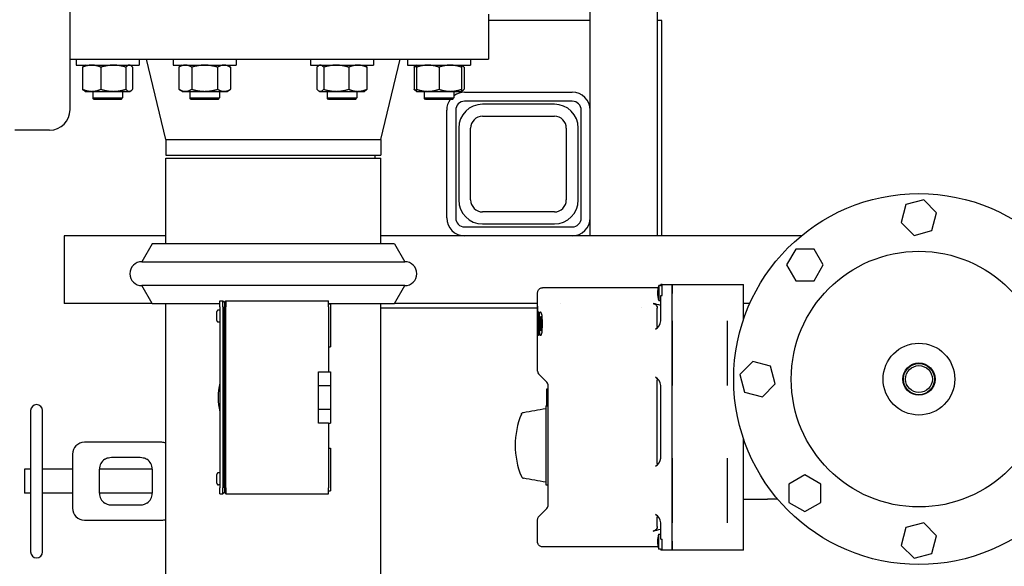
# Model space of a CAD drawing. Header units: inches. Extents: x 5 to 1128, y -85 to 748.
# Tile 303 of 656: x 366 to 386, y 591 to 602. Entities that reach past the tile are written whole.
import ezdxf

# ---------------------------------------------------------------- set-up
doc = ezdxf.new("R2010")
doc.units = ezdxf.units.IN
doc.header["$LTSCALE"] = 32
doc.header["$MEASUREMENT"] = 0
doc.layers.add('Dimension (ANSI)', color=7, linetype='Continuous', lineweight=25)
doc.layers.add('Visible (ANSI)', color=7, linetype='Continuous', lineweight=30)
doc.styles.add('Note Text (ANSI)', font='tahoma.ttf')
doc.dimstyles.new('SB Fraction-16 (ANSI)', dxfattribs={"dimscale": 32, "dimtxt": 0.125, "dimasz": 0.098425, "dimexe": 0.125, "dimexo": 0.0625, "dimgap": 0.031496, "dimtad": 0, "dimtih": 1, "dimtoh": 1, "dimdec": 4, "dimrnd": 1e-08, "dimzin": 0, "dimdsep": 46, "dimlunit": 5, "dimtxsty": 'Note Text (ANSI)', "dimcen": 0.09, "dimdle": 0.393701, "dimclrd": 256, "dimclre": 256, "dimclrt": 256, "dimadec": 0, "dimazin": 3, "dimtfac": 0.96, "dimtofl": 0, "dimtmove": 0, "dimatfit": 3, "dimfxl": 1, "dimfrac": 2, "dimtolj": 1, "dimtzin": 12, "dimlwd": -1, "dimlwe": -1, "dimarcsym": 0})

# ---------------------------------------------------------------- blocks, each defined once
blk = doc.blocks.new('*D19')
at = {"layer": 'Defpoints', "color": 0, "transparency": 16777216}
for p in [(484.781, 699.94), (324.685, 555.94), (484.781, 555.94)]:
    blk.add_point(p, dxfattribs=at)
at = {"layer": 'Dimension (ANSI)', "transparency": 16777216}
for p, q in [((482.781, 699.94), (320.685, 699.94)), ((324.685, 696.79), (324.685, 635.454)), ((324.685, 559.089), (324.685, 629.425)), ((482.781, 555.94), (320.685, 555.94))]:
    blk.add_line(p, q, dxfattribs=at)
for points in [[(324.16, 696.79), (325.21, 696.79), (324.685, 699.94)], [(324.16, 559.089), (325.21, 559.089), (324.685, 555.94)]]:
    blk.add_solid(points, dxfattribs=at)
at = {"layer": 'Dimension (ANSI)', "transparency": 16777216, "insert": (320.552, 634.446), "char_height": 4, "attachment_point": 1, "style": 'Note Text (ANSI)'}
blk.add_mtext('\\A1;144', dxfattribs=at)

msp = doc.modelspace()

# ---------------------------------------------------------------- linework, layer by layer
at = {"layer": 'Visible (ANSI)'}
for p, q in [((377.78063, 597.56478), (377.78063, 618.25228)), ((379.19063, 597.56478), (379.19063, 618.25228)), ((366.90563, 600.20228), (366.90563, 606.77375)), ((375.65563, 602.19228), (375.65563, 601.25228)), ((377.78063, 602.06478), (375.65563, 602.06478)), ((379.28063, 602.06478), (379.19063, 602.06478)), ((379.28063, 597.56478), (379.28063, 602.06478)), ((366.90563, 601.25228), (375.65563, 601.25228)), ((367.03483, 601.25228), (367.03483, 601.13028)), ((367.03483, 601.13028), (368.34733, 601.13028)), ((367.22233, 601.13028), (367.2058, 601.12073)), ((368.15983, 601.13028), (368.17637, 601.12073)), ((368.34733, 601.25228), (368.34733, 601.13028)), ((368.90563, 599.57895), (368.50063, 601.25228)), ((369.06432, 601.25228), (369.06432, 601.13028)), ((369.06432, 601.13028), (370.37682, 601.13028)), ((369.25182, 601.13028), (369.1793, 601.08841)), ((370.18932, 601.13028), (370.26184, 601.08841)), ((370.37682, 601.25228), (370.37682, 601.13028)), ((371.93445, 601.25228), (371.93445, 601.13028)), ((371.93445, 601.13028), (373.24695, 601.13028)), ((372.12195, 601.13028), (372.10541, 601.12073)), ((373.05945, 601.13028), (373.07598, 601.12073)), ((373.24695, 601.25228), (373.24695, 601.13028)), ((373.40563, 599.57895), (373.81063, 601.25228)), ((373.96393, 601.25228), (373.96393, 601.13028)), ((373.96393, 601.13028), (375.27643, 601.13028)), ((374.15143, 601.13028), (374.1349, 601.12073)), ((375.08893, 601.13028), (375.10547, 601.12073)), ((375.27643, 601.25228), (375.27643, 601.13028)), ((367.16826, 601.08841), (367.16826, 600.62515)), ((367.55099, 601.08841), (367.55099, 600.62515)), ((368.07382, 601.08841), (368.07382, 600.62515)), ((368.21391, 601.08841), (368.21391, 600.62515)), ((369.1793, 601.08841), (369.1793, 600.62515)), ((369.44994, 601.08841), (369.44994, 600.62515)), ((369.9912, 601.08841), (369.9912, 600.62515)), ((370.26184, 601.08841), (370.26184, 600.62515)), ((372.06787, 601.08841), (372.06787, 600.62515)), ((372.20796, 601.08841), (372.20796, 600.62515)), ((372.73079, 601.08841), (372.73079, 600.62515)), ((373.11352, 601.08841), (373.11352, 600.62515)), ((374.09736, 601.08841), (374.09736, 600.62515)), ((374.15143, 601.08841), (374.15143, 600.62515)), ((374.62018, 601.08841), (374.62018, 600.62515)), ((375.08893, 601.08841), (375.08893, 600.62515)), ((375.143, 601.08841), (375.143, 600.62515)), ((367.22233, 600.58328), (367.2058, 600.59283)), ((367.22233, 600.58328), (367.35963, 600.58328)), ((367.35963, 600.58328), (367.81241, 600.58328)), ((367.37902, 600.58328), (367.37902, 600.44608)), ((367.81241, 600.58328), (368.14386, 600.58328)), ((368.00402, 600.58328), (368.00402, 600.44608)), ((368.14386, 600.58328), (368.15983, 600.58328)), ((368.15983, 600.58328), (368.17637, 600.59283)), ((369.25182, 600.58328), (369.1793, 600.62515)), ((369.25182, 600.58328), (369.31462, 600.58328)), ((369.31462, 600.58328), (369.72057, 600.58328)), ((369.40813, 600.58328), (369.40813, 600.44608)), ((369.72057, 600.58328), (370.12652, 600.58328)), ((370.03313, 600.58328), (370.03313, 600.44608)), ((370.12652, 600.58328), (370.18932, 600.58328)), ((370.18932, 600.58328), (370.26184, 600.62515)), ((372.12195, 600.58328), (372.10541, 600.59283)), ((372.12195, 600.58328), (372.13792, 600.58328)), ((372.13792, 600.58328), (372.46937, 600.58328)), ((372.27785, 600.58328), (372.27785, 600.44608)), ((372.46937, 600.58328), (372.92215, 600.58328)), ((372.90285, 600.58328), (372.90285, 600.44608)), ((372.92215, 600.58328), (373.05945, 600.58328)), ((373.05945, 600.58328), (373.07598, 600.59283)), ((374.15143, 600.58328), (374.1349, 600.59283)), ((374.15143, 600.58328), (374.38581, 600.58328)), ((374.30713, 600.58328), (374.30713, 600.44608)), ((374.38581, 600.58328), (374.85456, 600.58328)), ((374.85456, 600.58328), (375.08893, 600.58328)), ((374.93213, 600.58328), (374.93213, 600.44608)), ((375.08893, 600.58328), (375.10547, 600.59283)), ((375.15563, 600.56478), (377.40563, 600.56478)), ((367.37902, 600.44608), (368.00402, 600.44608)), ((367.41032, 600.41478), (367.37902, 600.44608)), ((367.97272, 600.41478), (367.41032, 600.41478)), ((367.97272, 600.41478), (368.00402, 600.44608)), ((369.40813, 600.44608), (370.03313, 600.44608)), ((369.43943, 600.41478), (369.40813, 600.44608)), ((370.00183, 600.41478), (369.43943, 600.41478)), ((370.00183, 600.41478), (370.03313, 600.44608)), ((372.27785, 600.44608), (372.90285, 600.44608)), ((372.30915, 600.41478), (372.27785, 600.44608)), ((372.87155, 600.41478), (372.30915, 600.41478)), ((372.87155, 600.41478), (372.90285, 600.44608)), ((374.30713, 600.44608), (374.93213, 600.44608)), ((374.33843, 600.41478), (374.30713, 600.44608)), ((374.90083, 600.41478), (374.33843, 600.41478)), ((374.90083, 600.41478), (374.93213, 600.44608)), ((377.40563, 600.37728), (375.15563, 600.37728)), ((377.03063, 600.31478), (375.53063, 600.31478)), ((374.78063, 597.93978), (374.78063, 600.18978)), ((374.96813, 600.18978), (374.96813, 597.93978)), ((375.53063, 600.06478), (377.03063, 600.06478)), ((377.59313, 597.93978), (377.59313, 600.18978)), ((366.47663, 599.77328), (365.74963, 599.77328)), ((375.03063, 599.81478), (375.03063, 598.31478)), ((375.28063, 598.31478), (375.28063, 599.81478)), ((377.28063, 599.81478), (377.28063, 598.31478)), ((377.53063, 598.31478), (377.53063, 599.81478)), ((368.90563, 599.57895), (373.40563, 599.57895)), ((368.90563, 599.57895), (368.90563, 599.25228)), ((373.40563, 599.57895), (373.40563, 599.25228)), ((368.90563, 599.25228), (373.40563, 599.25228)), ((373.28063, 599.25228), (373.28063, 599.18978)), ((368.90563, 599.18978), (373.40563, 599.18978)), ((368.90563, 597.39478), (368.90563, 599.18978)), ((373.40563, 597.39478), (373.40563, 599.18978)), ((384.38223, 598.21676), (384.28301, 597.84646)), ((384.75253, 598.31598), (384.38223, 598.21676)), ((385.02361, 598.0449), (384.75253, 598.31598)), ((377.03063, 598.06478), (375.53063, 598.06478)), ((384.92439, 597.6746), (385.02361, 598.0449)), ((375.53063, 597.81478), (377.03063, 597.81478)), ((384.28301, 597.84646), (384.55409, 597.57538)), ((375.15563, 597.75228), (377.40563, 597.75228)), ((384.55409, 597.57538), (384.92439, 597.6746)), ((368.90563, 597.56478), (366.78063, 597.56478)), ((366.78063, 597.56478), (366.78063, 596.15478)), ((368.61925, 597.39478), (368.40563, 597.02478)), ((373.69201, 597.39478), (368.61925, 597.39478)), ((382.19324, 597.56478), (373.40563, 597.56478)), ((373.69201, 597.39478), (373.90563, 597.02478)), ((379.19063, 597.56478), (377.78063, 597.56478)), ((382.07663, 597.28978), (381.88495, 596.95778)), ((382.45999, 597.28978), (382.07663, 597.28978)), ((382.65167, 596.95778), (382.45999, 597.28978)), ((368.40563, 597.02478), (373.90563, 597.02478)), ((381.88495, 596.95778), (382.07663, 596.62578)), ((382.45999, 596.62578), (382.65167, 596.95778)), ((382.07663, 596.62578), (382.45999, 596.62578)), ((373.90563, 596.52478), (368.40563, 596.52478)), ((368.61925, 596.15478), (368.40563, 596.52478)), ((373.69201, 596.15478), (373.90563, 596.52478)), ((376.68062, 595.9634), (376.68062, 596.37982)), ((379.20049, 596.47983), (376.78062, 596.47983)), ((379.21361, 596.52699), (379.21361, 596.21267)), ((379.24732, 596.52699), (379.21361, 596.52699)), ((379.24732, 596.52699), (379.24732, 596.52983)), ((379.24732, 596.52983), (379.28361, 596.52983)), ((379.28361, 596.54983), (379.25361, 596.54983)), ((379.25361, 596.52983), (379.25361, 596.54983)), ((379.28361, 596.54983), (379.49361, 596.54983)), ((379.28361, 596.36233), (379.28361, 596.54983)), ((379.28361, 596.31733), (379.28361, 596.36233)), ((379.49361, 596.36233), (379.49361, 596.54983)), ((379.49361, 596.54983), (380.98361, 596.54983)), ((379.49361, 596.54983), (379.49361, 596.36233)), ((379.49361, 595.78844), (379.49361, 596.36233)), ((379.49361, 595.78844), (379.49361, 596.36233)), ((380.98361, 596.36233), (380.98361, 596.54983)), ((380.98361, 595.81266), (380.98361, 596.36233)), ((368.61925, 596.15478), (366.78063, 596.15478)), ((368.61925, 596.15478), (370.04038, 596.15478)), ((368.90563, 590.18978), (368.90563, 596.15478)), ((370.04038, 596.20478), (370.10213, 596.20478)), ((370.04038, 596.07978), (370.04038, 596.20478)), ((370.10213, 596.20478), (370.13338, 596.17353)), ((370.10213, 596.07978), (370.10213, 596.20478)), ((370.13338, 596.17353), (370.16463, 596.20478)), ((370.13338, 596.17353), (370.13338, 596.07978)), ((370.16463, 596.20478), (370.16463, 596.07978)), ((370.16463, 596.20478), (372.31038, 596.20478)), ((372.31038, 596.07978), (372.31038, 596.20478)), ((372.31038, 596.15478), (373.69201, 596.15478)), ((373.40563, 590.18978), (373.40563, 596.15478)), ((376.68062, 596.15478), (373.69201, 596.15478)), ((377.16911, 596.15478), (377.16911, 596.15478)), ((379.21361, 596.21267), (379.24732, 596.21267)), ((379.24732, 596.20983), (379.24732, 596.21267)), ((379.24732, 596.20983), (379.25361, 596.20983)), ((379.25361, 596.31733), (379.28361, 596.31733)), ((379.25361, 596.10983), (379.25361, 596.31733)), ((381.11759, 596.15478), (380.98361, 596.15478)), ((369.97538, 595.79656), (369.97538, 595.98299)), ((370.04038, 596.01438), (370.00663, 596.01438)), ((370.04038, 596.07978), (370.04038, 592.29978)), ((370.10213, 596.07978), (370.10213, 592.29978)), ((370.13338, 592.29978), (370.13338, 596.07978)), ((370.16463, 592.29978), (370.16463, 596.07978)), ((372.31038, 596.14228), (372.35038, 596.14228)), ((372.31038, 596.07978), (372.31038, 594.72557)), ((372.35038, 596.14228), (372.35038, 595.24678)), ((373.40563, 596.06478), (376.68062, 596.06478)), ((376.68062, 595.9634), (376.68062, 596.09789)), ((376.68186, 596.09789), (376.68062, 596.09789)), ((376.68062, 595.9634), (376.68062, 595.9634)), ((376.68186, 595.9634), (376.68062, 595.9634)), ((376.68078, 595.86055), (376.68078, 595.9634)), ((376.68186, 596.09789), (376.68186, 595.9634)), ((376.68512, 595.9634), (376.68186, 595.9634)), ((376.68512, 595.9634), (376.68512, 595.86055)), ((376.71005, 595.94622), (376.71005, 595.8289)), ((378.85619, 596.06478), (378.85621, 596.06478)), ((379.18361, 595.6749), (379.18361, 596.05244)), ((379.25361, 595.78844), (379.25361, 596.10983)), ((370.04038, 595.76518), (370.00663, 595.76518)), ((376.68062, 595.63928), (376.68062, 595.86055)), ((376.68062, 595.86055), (376.68062, 595.86055)), ((376.68186, 595.86055), (376.68062, 595.86055)), ((376.68062, 594.74125), (376.68062, 595.86055)), ((376.68186, 595.86055), (376.68512, 595.86055)), ((376.68186, 595.86055), (376.68186, 595.69256)), ((376.69407, 595.82062), (376.68694, 595.82062)), ((376.71005, 595.87637), (376.69844, 595.87637)), ((376.7091, 595.8289), (376.71005, 595.8289)), ((376.76952, 595.87637), (376.74295, 595.87637)), ((376.77175, 595.8446), (376.75084, 595.8446)), ((379.49361, 595.60446), (379.49361, 595.78844)), ((379.49361, 595.78844), (379.49361, 595.60446)), ((380.65361, 594.43922), (380.65361, 595.78844)), ((376.68512, 595.58365), (376.68325, 595.58365)), ((376.68512, 595.59947), (376.68475, 595.59947)), ((376.68512, 595.59947), (376.68512, 595.4944)), ((376.68694, 595.51764), (376.68694, 595.63903)), ((376.68742, 595.63903), (376.68694, 595.63903)), ((376.71158, 595.6797), (376.69206, 595.6797)), ((376.71088, 595.58365), (376.69564, 595.58365)), ((376.71178, 595.62086), (376.70062, 595.62086)), ((376.73276, 595.72977), (376.71781, 595.72977)), ((376.76951, 595.58365), (376.74309, 595.58365)), ((376.7717, 595.61418), (376.75075, 595.61418)), ((376.77462, 595.7289), (376.75406, 595.7289)), ((379.49361, 594.6232), (379.49361, 595.60446)), ((379.49361, 595.60446), (379.49361, 594.6232)), ((376.7061, 595.51764), (376.68694, 595.51764)), ((372.31038, 595.24678), (372.35038, 595.24678)), ((381.18119, 594.94308), (380.91011, 594.672)), ((381.55149, 594.84386), (381.18119, 594.94308)), ((372.10038, 594.72557), (372.31038, 594.72557)), ((372.10038, 594.43978), (372.10038, 594.72557)), ((372.31038, 594.72557), (372.35038, 594.72557)), ((372.35038, 594.72557), (372.35038, 594.43978)), ((381.65071, 594.47356), (381.55149, 594.84386)), ((376.70991, 594.67054), (376.87432, 594.50613)), ((379.18361, 592.8099), (379.18361, 594.55276)), ((379.49361, 594.43922), (379.49361, 594.6232)), ((379.49361, 594.6232), (379.49361, 594.43922)), ((380.91011, 594.672), (381.00933, 594.3017)), ((372.10038, 594.43978), (372.35038, 594.43978)), ((372.10038, 593.93978), (372.10038, 594.43978)), ((372.35038, 594.43978), (372.35038, 593.93978)), ((376.90361, 594.36483), (376.86361, 594.36483)), ((376.86361, 594.36483), (376.86361, 594.01733)), ((376.90361, 591.92324), (376.90361, 594.45642)), ((379.25361, 592.92344), (379.25361, 594.43922)), ((379.49361, 592.92344), (379.49361, 594.43922)), ((379.49361, 592.92344), (379.49361, 594.43922)), ((381.00933, 594.3017), (381.37963, 594.20248)), ((381.37963, 594.20248), (381.65071, 594.47356)), ((366.08063, 593.91478), (366.08063, 590.96478)), ((366.33063, 590.96478), (366.33063, 593.91478)), ((372.35038, 593.93978), (372.10038, 593.93978)), ((372.10038, 593.65399), (372.10038, 593.93978)), ((372.35038, 593.93978), (372.35038, 593.65399)), ((376.85361, 594.01733), (376.85361, 592.36233)), ((376.85361, 594.01733), (376.90361, 594.01733)), ((372.31038, 593.65399), (372.10038, 593.65399)), ((372.31038, 593.65399), (372.35038, 593.65399)), ((372.31038, 593.65399), (372.31038, 592.29978)), ((380.98361, 591.18733), (380.98361, 593.3329)), ((368.82499, 593.25228), (367.20563, 593.25228)), ((372.31038, 593.13278), (372.35038, 593.13278)), ((372.35038, 593.13278), (372.35038, 592.23728)), ((366.95563, 593.00228), (366.95563, 592.43978)), ((367.76863, 592.93978), (368.37313, 592.93978)), ((379.49361, 592.73946), (379.49361, 592.92344)), ((379.49361, 592.92344), (379.49361, 592.73946)), ((380.65361, 591.57422), (380.65361, 592.92344)), ((365.95563, 592.68978), (365.95563, 592.18978)), ((366.08063, 592.68978), (365.95563, 592.68978)), ((366.95563, 592.68978), (366.33063, 592.68978)), ((367.51863, 592.18978), (367.51863, 592.68978)), ((368.62313, 592.68978), (367.51863, 592.68978)), ((368.62313, 592.68978), (368.62313, 592.18978)), ((379.49361, 591.7582), (379.49361, 592.73946)), ((379.49361, 592.73946), (379.49361, 591.7582)), ((369.97538, 592.39656), (369.97538, 592.58299)), ((370.04038, 592.61438), (370.00663, 592.61438)), ((382.26831, 592.57114), (381.93631, 592.37946)), ((382.60031, 592.37946), (382.26831, 592.57114)), ((366.95563, 592.43978), (366.95563, 591.87728)), ((370.04038, 592.36518), (370.00663, 592.36518)), ((370.04038, 592.17478), (370.04038, 592.29978)), ((370.10213, 592.17478), (370.10213, 592.29978)), ((370.13338, 592.29978), (370.13338, 592.20603)), ((370.16463, 592.29978), (370.16463, 592.17478)), ((372.31038, 592.17478), (372.31038, 592.29978)), ((376.85361, 592.36233), (376.90361, 592.36233)), ((381.93631, 592.37946), (381.93631, 591.9961)), ((382.60031, 591.9961), (382.60031, 592.37946)), ((366.08063, 592.18978), (365.95563, 592.18978)), ((366.95563, 592.18978), (366.33063, 592.18978)), ((368.62313, 592.18978), (367.51863, 592.18978)), ((370.04038, 592.17478), (370.10213, 592.17478)), ((370.13338, 592.20603), (370.10213, 592.17478)), ((370.13338, 592.20603), (370.16463, 592.17478)), ((370.16463, 592.17478), (372.31038, 592.17478)), ((372.31038, 592.23728), (372.35038, 592.23728)), ((380.98361, 592.06778), (381.48361, 592.06778)), ((381.69882, 592.06778), (381.48361, 592.06778)), ((368.37313, 591.93978), (367.76863, 591.93978)), ((376.87432, 591.87353), (376.70991, 591.70912)), ((381.93631, 591.9961), (382.26831, 591.80442)), ((382.26831, 591.80442), (382.60031, 591.9961)), ((367.20563, 591.62728), (368.82499, 591.62728)), ((376.68062, 591.16984), (376.68062, 591.63841)), ((379.18361, 591.49722), (379.18361, 591.68776)), ((379.49361, 591.57422), (379.49361, 591.7582)), ((379.49361, 591.7582), (379.49361, 591.57422)), ((379.25361, 591.43983), (379.25361, 591.57422)), ((379.25361, 591.23233), (379.25361, 591.43983)), ((379.49361, 591.18733), (379.49361, 591.57422)), ((379.49361, 591.18733), (379.49361, 591.57422)), ((384.38223, 591.47096), (384.28301, 591.10066)), ((384.75253, 591.57018), (384.38223, 591.47096)), ((385.02361, 591.2991), (384.75253, 591.57018)), ((379.21361, 591.02267), (379.21361, 591.33699)), ((379.21361, 591.33699), (379.24732, 591.33699)), ((379.24732, 591.33983), (379.24732, 591.33699)), ((379.24732, 591.33983), (379.25361, 591.33983)), ((379.25361, 591.23233), (379.28361, 591.23233)), ((379.28361, 591.18733), (379.28361, 591.23233)), ((384.92439, 590.9288), (385.02361, 591.2991)), ((379.20049, 591.06983), (376.78063, 591.06983)), ((379.24732, 591.02267), (379.21361, 591.02267)), ((379.24732, 591.02267), (379.24732, 591.01983)), ((379.24732, 591.01983), (379.28361, 591.01983)), ((379.25361, 591.01983), (379.25361, 590.99983)), ((379.28361, 590.99983), (379.28361, 591.18733)), ((379.49361, 590.99983), (379.49361, 591.18733)), ((379.49361, 591.18733), (379.49361, 590.99983)), ((380.98361, 590.99983), (380.98361, 591.18733)), ((384.28301, 591.10066), (384.55409, 590.82958)), ((379.28361, 590.99983), (379.25361, 590.99983)), ((379.49361, 590.99983), (379.28361, 590.99983)), ((380.98361, 590.99983), (379.49361, 590.99983)), ((384.55409, 590.82958), (384.92439, 590.9288))]:
    msp.add_line(p, q, dxfattribs=at)
for radius in [3.8735, 2.67, 0.75, 0.33751, 0.32532, 0.281]:
    msp.add_circle((384.65331, 594.57278), radius, dxfattribs=at)
for centre, radius, start, end in [((375.15563, 600.18978), 0.375, 90, 126.583953), ((377.40563, 600.18978), 0.375, 0, 90), ((375.15563, 600.18978), 0.375, 143.130102, 180), ((375.15563, 600.18978), 0.1875, 90, 180), ((375.53063, 599.81478), 0.5, 90, 180), ((377.03063, 599.81478), 0.5, 0, 90), ((377.40563, 600.18978), 0.1875, 0, 90), ((366.47663, 600.20228), 0.429, 270, 0), ((375.53063, 599.81478), 0.25, 90, 180), ((377.03063, 599.81478), 0.25, 0, 90), ((375.53063, 598.31478), 0.5, 180, 270), ((375.53063, 598.31478), 0.25, 180, 270), ((377.03063, 598.31478), 0.25, 270, 0), ((377.03063, 598.31478), 0.5, 270, 0), ((375.15563, 597.93978), 0.375, 180, 270), ((375.15563, 597.93978), 0.1875, 180, 270), ((377.40563, 597.93978), 0.375, 270, 0), ((377.40563, 597.93978), 0.1875, 270, 0), ((368.40563, 596.77478), 0.25, 90, 270), ((373.90563, 596.77478), 0.25, 270, 90), ((379.68732, 596.36983), 0.4991, 161.645707, 198.354293), ((376.57611, 586.60698), 9.87285, 74.26441, 75.207002), ((379.06611, 595.78844), 0.1875, 294.050585, 0), ((376.78062, 594.74125), 0.1, 180, 225), ((376.80361, 594.43542), 0.1, 0, 45), ((379.06611, 594.43922), 0.1875, 0, 65.949415), ((371.15563, 594.18978), 1.155, 164.924606, 195.075394), ((366.20563, 593.91478), 0.125, 0, 180), ((377.91968, 593.18983), 1.70814, 157.584261, 202.415739), ((367.20563, 593.00228), 0.25, 90, 180), ((368.82499, 593.00228), 0.25, 71.18083, 90), ((367.76863, 592.68978), 0.25, 123.55731, 180), ((368.37313, 592.68978), 0.25, 0, 56.44269), ((379.06611, 592.92344), 0.1875, 294.050585, 0), ((367.76863, 592.18978), 0.25, 180, 236.44269), ((368.37313, 592.18978), 0.25, 303.55731, 0), ((367.20563, 591.87728), 0.25, 180, 270), ((376.80361, 591.94424), 0.1, 315, 0), ((368.82499, 591.87728), 0.25, 270, 288.81917), ((379.06611, 591.57422), 0.1875, 0, 65.949415), ((376.57611, 600.94268), 9.87285, 284.792998, 285.73559), ((379.68732, 591.17983), 0.4991, 161.645707, 198.354293), ((366.20563, 590.96478), 0.125, 180, 0)]:
    msp.add_arc(centre, radius, start, end, dxfattribs=at)
msp.add_ellipse((376.39607, 592.56193), major_axis=(0.00409, 0.06063), ratio=0.98893802, start_param=2.03376773, end_param=3.03376851, dxfattribs=at)
for points, weights in [([(367.35963, 601.13028), (367.27081, 601.13028), (367.16826, 601.08841)], [1, 1.0379548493, 1]), ([(367.16826, 601.08841), (367.18805, 601.11049), (367.2058, 601.12073)], [1, 1.01965956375, 1.01895290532]), ([(367.55099, 601.08841), (367.44844, 601.13028), (367.35963, 601.13028)], [1, 1.0379548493, 1]), ([(367.81241, 601.13028), (367.69108, 601.13028), (367.55099, 601.08841)], [1, 1.0379548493, 1]), ([(368.07382, 601.08841), (367.93373, 601.13028), (367.81241, 601.13028)], [1, 1.0379548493, 1]), ([(368.14386, 601.13028), (368.11135, 601.13028), (368.07382, 601.08841)], [1, 1.0379548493, 1]), ([(368.21391, 601.08841), (368.17637, 601.13028), (368.14386, 601.13028)], [1, 1.0379548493, 1]), ([(369.31462, 601.13028), (369.25182, 601.13028), (369.1793, 601.08841)], [1, 1.0379548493, 1]), ([(369.44994, 601.08841), (369.37742, 601.13028), (369.31462, 601.13028)], [1, 1.0379548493, 1]), ([(369.72057, 601.13028), (369.59497, 601.13028), (369.44994, 601.08841)], [1, 1.0379548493, 1]), ([(369.9912, 601.08841), (369.84617, 601.13028), (369.72057, 601.13028)], [1, 1.0379548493, 1]), ([(370.12652, 601.13028), (370.06372, 601.13028), (369.9912, 601.08841)], [1, 1.0379548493, 1]), ([(370.26184, 601.08841), (370.18932, 601.13028), (370.12652, 601.13028)], [1, 1.0379548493, 1]), ([(372.13792, 601.13028), (372.10541, 601.13028), (372.06787, 601.08841)], [1, 1.0379548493, 1]), ([(372.20796, 601.08841), (372.17043, 601.13028), (372.13792, 601.13028)], [1, 1.0379548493, 1]), ([(372.46937, 601.13028), (372.34805, 601.13028), (372.20796, 601.08841)], [1, 1.0379548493, 1]), ([(372.73079, 601.08841), (372.5907, 601.13028), (372.46937, 601.13028)], [1, 1.0379548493, 1]), ([(372.92215, 601.13028), (372.83334, 601.13028), (372.73079, 601.08841)], [1, 1.0379548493, 1]), ([(373.11352, 601.08841), (373.01097, 601.13028), (372.92215, 601.13028)], [1, 1.0379548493, 1]), ([(373.07598, 601.12073), (373.09373, 601.11049), (373.11352, 601.08841)], [1.01895290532, 1.01965956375, 1]), ([(374.09736, 601.08841), (374.11715, 601.11049), (374.1349, 601.12073)], [1, 1.01965956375, 1.01895290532]), ([(374.15143, 601.10798), (374.12527, 601.09981), (374.09736, 601.08841)], [1.01477953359, 1.01005189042, 1]), ([(374.15143, 601.08841), (374.15143, 601.13028), (374.15143, 601.13028)], [1, 1.0379548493, 1]), ([(374.38581, 601.13028), (374.27703, 601.13028), (374.15143, 601.08841)], [1, 1.0379548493, 1]), ([(374.62018, 601.08841), (374.49458, 601.13028), (374.38581, 601.13028)], [1, 1.0379548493, 1]), ([(374.85456, 601.13028), (374.74578, 601.13028), (374.62018, 601.08841)], [1, 1.0379548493, 1]), ([(375.08893, 601.08841), (374.96333, 601.13028), (374.85456, 601.13028)], [1, 1.0379548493, 1]), ([(375.08893, 601.13028), (375.08893, 601.13028), (375.08893, 601.08841)], [1, 1.0379548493, 1]), ([(375.143, 601.08841), (375.11414, 601.1206), (375.08893, 601.12794)], [1, 1.02892942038, 1.01375847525]), ([(367.16826, 600.62515), (367.27081, 600.58328), (367.35963, 600.58328)], [1, 1.0379548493, 1]), ([(367.2058, 600.59283), (367.18805, 600.60307), (367.16826, 600.62515)], [1.01895290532, 1.01965956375, 1]), ([(367.35963, 600.58328), (367.44844, 600.58328), (367.55099, 600.62515)], [1, 1.0379548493, 1]), ([(367.55099, 600.62515), (367.69108, 600.58328), (367.81241, 600.58328)], [1, 1.0379548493, 1]), ([(367.81241, 600.58328), (367.93373, 600.58328), (368.07382, 600.62515)], [1, 1.0379548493, 1]), ([(368.07382, 600.62515), (368.11135, 600.58328), (368.14386, 600.58328)], [1, 1.0379548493, 1]), ([(368.14386, 600.58328), (368.17637, 600.58328), (368.21391, 600.62515)], [1, 1.0379548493, 1]), ([(369.1793, 600.62515), (369.25182, 600.58328), (369.31462, 600.58328)], [1, 1.0379548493, 1]), ([(369.31462, 600.58328), (369.37742, 600.58328), (369.44994, 600.62515)], [1, 1.0379548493, 1]), ([(369.44994, 600.62515), (369.59497, 600.58328), (369.72057, 600.58328)], [1, 1.0379548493, 1]), ([(369.72057, 600.58328), (369.84617, 600.58328), (369.9912, 600.62515)], [1, 1.0379548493, 1]), ([(369.9912, 600.62515), (370.06372, 600.58328), (370.12652, 600.58328)], [1, 1.0379548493, 1]), ([(370.12652, 600.58328), (370.18932, 600.58328), (370.26184, 600.62515)], [1, 1.0379548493, 1]), ([(372.06787, 600.62515), (372.10541, 600.58328), (372.13792, 600.58328)], [1, 1.0379548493, 1]), ([(372.13792, 600.58328), (372.17043, 600.58328), (372.20796, 600.62515)], [1, 1.0379548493, 1]), ([(372.20796, 600.62515), (372.34805, 600.58328), (372.46937, 600.58328)], [1, 1.0379548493, 1]), ([(372.46937, 600.58328), (372.5907, 600.58328), (372.73079, 600.62515)], [1, 1.0379548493, 1]), ([(372.73079, 600.62515), (372.83334, 600.58328), (372.92215, 600.58328)], [1, 1.0379548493, 1]), ([(372.92215, 600.58328), (373.01097, 600.58328), (373.11352, 600.62515)], [1, 1.0379548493, 1]), ([(373.11352, 600.62515), (373.09373, 600.60307), (373.07598, 600.59283)], [1, 1.01965956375, 1.01895290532]), ([(374.1349, 600.59283), (374.11715, 600.60307), (374.09736, 600.62515)], [1.01895290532, 1.01965956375, 1]), ([(374.09736, 600.62515), (374.12527, 600.61375), (374.15143, 600.60558)], [1, 1.01005189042, 1.01477953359]), ([(374.15143, 600.58328), (374.15143, 600.58328), (374.15143, 600.62515)], [1, 1.0379548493, 1]), ([(374.15143, 600.62515), (374.27703, 600.58328), (374.38581, 600.58328)], [1, 1.0379548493, 1]), ([(374.38581, 600.58328), (374.49458, 600.58328), (374.62018, 600.62515)], [1, 1.0379548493, 1]), ([(374.62018, 600.62515), (374.74578, 600.58328), (374.85456, 600.58328)], [1, 1.0379548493, 1]), ([(374.85456, 600.58328), (374.96333, 600.58328), (375.08893, 600.62515)], [1, 1.0379548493, 1]), ([(375.08893, 600.62515), (375.08893, 600.58328), (375.08893, 600.58328)], [1, 1.0379548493, 1]), ([(375.08893, 600.58562), (375.11414, 600.59296), (375.143, 600.62515)], [1.01375847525, 1.02892942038, 1])]:
    msp.add_rational_spline(points, weights, degree=2, dxfattribs=at)
for points, knots in [([(376.68062, 596.37983), (376.68062, 596.39062), (376.68242, 596.40156), (376.68933, 596.42206), (376.69455, 596.43188), (376.7077, 596.44911), (376.71579, 596.45674), (376.73377, 596.46884), (376.74388, 596.47347), (376.76287, 596.47864), (376.77178, 596.47983), (376.78062, 596.47983)], [0, 0, 0, 0, 0.082257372, 0.082257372, 0.164832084, 0.164832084, 0.247395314, 0.247395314, 0.329958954, 0.329958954, 0.39731578, 0.39731578, 0.39731578, 0.39731578]), ([(379.09692, 596.15259), (379.10829, 596.14954), (379.11959, 596.14495), (379.14031, 596.13268), (379.15009, 596.125), (379.1669, 596.10605), (379.17328, 596.09564), (379.17952, 596.07946), (379.18109, 596.07403), (379.1831, 596.06314), (379.18361, 596.05782), (379.18361, 596.05244)], [0.000001, 0.000001, 0.000001, 0.000001, 0.124686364, 0.124686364, 0.242532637, 0.242532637, 0.357643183, 0.357643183, 0.411443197, 0.411443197, 0.460811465, 0.460811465, 0.460811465, 0.460811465]), ([(370.00663, 596.01438), (370.00278, 596.01438), (369.99825, 596.01348), (369.99113, 596.01052), (369.98728, 596.00794), (369.98182, 596.00247), (369.97925, 595.99861), (369.97629, 595.99145), (369.97538, 595.98688), (369.97538, 595.98299)], [0, 0, 0, 0, 0.029351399, 0.029351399, 0.058751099, 0.058751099, 0.088228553, 0.088228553, 0.117814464, 0.117814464, 0.117814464, 0.117814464]), ([(376.68694, 595.82062), (376.68695, 595.83051), (376.68696, 595.83887), (376.68711, 595.85773), (376.68722, 595.86748), (376.68777, 595.89744), (376.6883, 595.91209), (376.68927, 595.93278), (376.68989, 595.94424), (376.69328, 595.97618), (376.6957, 595.97857), (376.69818, 595.97922)], [-0.911558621, -0.911558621, -0.911558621, -0.911558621, -0.768331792, -0.768331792, -0.67073928, -0.67073928, -0.489829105, -0.489829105, -0.319068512, -0.319068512, 0, 0, 0, 0]), ([(376.69818, 595.97922), (376.69923, 595.979), (376.70085, 595.97872), (376.70428, 595.96988), (376.70544, 595.96621), (376.70773, 595.95771), (376.70889, 595.95256), (376.71005, 595.94622)], [-0.533569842, -0.533569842, -0.533569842, -0.533569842, -0.250379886, -0.250379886, -0.125184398, -0.125184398, 0, 0, 0, 0]), ([(376.71781, 595.72977), (376.71785, 595.75939), (376.71793, 595.79467), (376.72027, 595.86351), (376.72158, 595.88722), (376.72535, 595.93051), (376.72767, 595.94583), (376.73127, 595.96197), (376.73317, 595.96901), (376.73893, 595.97864), (376.74104, 595.97895), (376.74295, 595.97922)], [-1.14591949, -1.14591949, -1.14591949, -1.14591949, -0.76549211, -0.76549211, -0.53474016, -0.53474016, -0.27466255, -0.27466255, -0.13054926, -0.13054926, 0, 0, 0, 0]), ([(376.74295, 595.97922), (376.7477, 595.97856), (376.75264, 595.97347), (376.76165, 595.94174), (376.76446, 595.92246), (376.76942, 595.88278), (376.77117, 595.85623), (376.77447, 595.7923), (376.77457, 595.75273), (376.77463, 595.72977)], [-0.332396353, -0.332396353, -0.332396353, -0.332396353, -0.288794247, -0.288794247, -0.250975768, -0.250975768, -0.175018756, -0.175018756, 0, 0, 0, 0]), ([(369.97538, 595.79656), (369.97538, 595.79268), (369.97629, 595.78811), (369.97925, 595.78095), (369.98182, 595.77708), (369.98728, 595.77162), (369.99113, 595.76904), (369.99825, 595.76608), (370.00278, 595.76518), (370.00663, 595.76518)], [0.353868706, 0.353868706, 0.353868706, 0.353868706, 0.383454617, 0.383454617, 0.412932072, 0.412932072, 0.442331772, 0.442331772, 0.471683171, 0.471683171, 0.471683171, 0.471683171]), ([(376.69206, 595.6797), (376.69139, 595.68366), (376.69064, 595.68838), (376.68933, 595.7045), (376.68861, 595.71509), (376.68777, 595.74043), (376.68746, 595.75214), (376.68696, 595.7904), (376.68695, 595.80665), (376.68694, 595.82062)], [-0.647415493, -0.647415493, -0.647415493, -0.647415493, -0.366793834, -0.366793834, -0.196121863, -0.196121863, -0.106521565, -0.106521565, 0, 0, 0, 0]), ([(376.69844, 595.87637), (376.69709, 595.87586), (376.69604, 595.87342), (376.69481, 595.86493), (376.69449, 595.86168), (376.69411, 595.85508), (376.694, 595.85234), (376.69385, 595.84636), (376.69383, 595.84342), (376.69382, 595.83954)], [-0.17954528, -0.17954528, -0.17954528, -0.17954528, -0.094081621, -0.094081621, -0.054562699, -0.054562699, -0.029715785, -0.029715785, 0, 0, 0, 0]), ([(376.69382, 595.83954), (376.69383, 595.83547), (376.69384, 595.83148), (376.69398, 595.82266), (376.69409, 595.81964), (376.69432, 595.81439), (376.69447, 595.81245), (376.69477, 595.80954), (376.69504, 595.80691), (376.69603, 595.80123), (376.69659, 595.79891), (376.69725, 595.79627)], [-0.470911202, -0.470911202, -0.470911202, -0.470911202, -0.397830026, -0.397830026, -0.316727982, -0.316727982, -0.187658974, -0.187658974, -0.089207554, -0.089207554, 0, 0, 0, 0]), ([(376.69725, 595.79627), (376.6977, 595.79472), (376.69816, 595.79318), (376.69863, 595.7917), (376.69912, 595.79012), (376.69964, 595.78861), (376.70016, 595.78712), (376.7002, 595.787), (376.70024, 595.78688), (376.70029, 595.78676), (376.70079, 595.78532), (376.7013, 595.78387), (376.70182, 595.78218), (376.70239, 595.78032), (376.70297, 595.77816), (376.70356, 595.776)], [-0.260923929, -0.260923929, -0.260923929, -0.260923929, -0.200356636, -0.200356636, -0.200356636, -0.135759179, -0.135759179, -0.135759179, -0.130445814, -0.130445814, -0.130445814, -0.068211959, -0.068211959, -0.068211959, 0, 0, 0, 0]), ([(376.7091, 595.8289), (376.70862, 595.83282), (376.70794, 595.83882), (376.70559, 595.8542), (376.70475, 595.85855), (376.70194, 595.87236), (376.70018, 595.87565), (376.69844, 595.87637)], [-0.30720809, -0.30720809, -0.30720809, -0.30720809, -0.263431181, -0.263431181, -0.222765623, -0.222765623, 0, 0, 0, 0]), ([(376.70356, 595.776), (376.70439, 595.77245), (376.70547, 595.76772), (376.70717, 595.75592), (376.70831, 595.74729), (376.71034, 595.71894), (376.71085, 595.70636), (376.71184, 595.67485), (376.71188, 595.6548), (376.71191, 595.64361)], [-0.272769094, -0.272769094, -0.272769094, -0.272769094, -0.177183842, -0.177183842, -0.127550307, -0.127550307, -0.085307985, -0.085307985, 0, 0, 0, 0]), ([(376.73569, 595.84671), (376.73493, 595.83652), (376.73441, 595.82885), (376.73282, 595.7787), (376.73279, 595.75054), (376.73276, 595.7289)], [-0.286514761, -0.286514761, -0.286514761, -0.286514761, -0.164918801, -0.164918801, 0, 0, 0, 0]), ([(376.74295, 595.87637), (376.74102, 595.87601), (376.73975, 595.87331), (376.73843, 595.86862), (376.73783, 595.86575), (376.73654, 595.85597), (376.73613, 595.85155), (376.73569, 595.84671)], [-0.188692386, -0.188692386, -0.188692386, -0.188692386, -0.104049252, -0.104049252, -0.049014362, -0.049014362, 0, 0, 0, 0]), ([(376.75084, 595.8446), (376.75038, 595.84967), (376.74989, 595.85503), (376.74876, 595.86246), (376.74806, 595.86665), (376.74547, 595.87507), (376.74416, 595.87604), (376.74295, 595.87637)], [-0.282852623, -0.282852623, -0.282852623, -0.282852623, -0.14531996, -0.14531996, -0.082385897, -0.082385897, 0, 0, 0, 0]), ([(376.75406, 595.7289), (376.75403, 595.74573), (376.75399, 595.76404), (376.75338, 595.79434), (376.75305, 595.80538), (376.752, 595.83044), (376.75136, 595.83822), (376.75084, 595.8446)], [-0.174041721, -0.174041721, -0.174041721, -0.174041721, -0.099260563, -0.099260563, -0.058975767, -0.058975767, 0, 0, 0, 0]), ([(376.68227, 595.4808), (376.68151, 595.48159), (376.68122, 595.48645), (376.68089, 595.49976), (376.68079, 595.50818), (376.68072, 595.52107), (376.68067, 595.53183), (376.68064, 595.55803), (376.68063, 595.57016), (376.68063, 595.6076), (376.68062, 595.62375), (376.68062, 595.63928)], [-5.67826612, -5.67826612, -5.67826612, -5.67826612, -2.60660779, -2.60660779, -0.58388554, -0.58388554, -0.25969924, -0.25969924, -0.11831327, -0.11831327, 0, 0, 0, 0]), ([(376.68186, 595.69256), (376.68186, 595.67676), (376.68186, 595.66094), (376.68188, 595.63225), (376.68192, 595.62624), (376.68198, 595.61579)], [-0.187438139, -0.187438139, -0.187438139, -0.187438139, -0.084439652, -0.084439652, 0, 0, 0, 0]), ([(376.68198, 595.61579), (376.68201, 595.61152), (376.68204, 595.60813), (376.68213, 595.60136), (376.68219, 595.59807), (376.68241, 595.58938), (376.68256, 595.5874), (376.68282, 595.58456), (376.68302, 595.58376), (376.68325, 595.58365)], [-0.163748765, -0.163748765, -0.163748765, -0.163748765, -0.133746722, -0.133746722, -0.113127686, -0.113127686, -0.077101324, -0.077101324, 0, 0, 0, 0]), ([(376.68325, 595.58365), (376.6834, 595.58392), (376.68353, 595.58439), (376.68393, 595.5882), (376.68413, 595.59046), (376.68433, 595.59297), (376.68442, 595.59404), (376.68461, 595.5969), (376.68468, 595.59817), (376.68475, 595.59947)], [-0.0853903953, -0.0853903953, -0.0853903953, -0.0853903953, -0.0564664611, -0.0564664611, -0.0353531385, -0.0353531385, -0.0207341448, -0.0207341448, 0, 0, 0, 0]), ([(376.68742, 595.63903), (376.68768, 595.63459), (376.68795, 595.62999), (376.68846, 595.62203), (376.68892, 595.6151), (376.69008, 595.60491)], [-0.415487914, -0.415487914, -0.415487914, -0.415487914, -0.217056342, -0.217056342, 0, 0, 0, 0]), ([(376.69008, 595.60491), (376.69123, 595.59557), (376.69202, 595.59143), (376.69395, 595.58391), (376.69495, 595.58378), (376.69564, 595.58365)], [-0.151429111, -0.151429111, -0.151429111, -0.151429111, -0.095607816, -0.095607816, 0, 0, 0, 0]), ([(376.69707, 595.66079), (376.69651, 595.66303), (376.69584, 595.66539), (376.69405, 595.67066), (376.69302, 595.67465), (376.69206, 595.6797)], [-0.256661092, -0.256661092, -0.256661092, -0.256661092, -0.157145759, -0.157145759, 0, 0, 0, 0]), ([(376.69564, 595.58365), (376.69641, 595.5839), (376.69721, 595.58422), (376.69844, 595.58802), (376.69892, 595.58996), (376.69956, 595.59474), (376.69982, 595.59704), (376.70027, 595.60359), (376.7004, 595.60674), (376.70059, 595.61312), (376.70061, 595.61651), (376.70062, 595.62086)], [-0.210001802, -0.210001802, -0.210001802, -0.210001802, -0.119919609, -0.119919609, -0.075281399, -0.075281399, -0.053730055, -0.053730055, -0.033245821, -0.033245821, 0, 0, 0, 0]), ([(376.71191, 595.64361), (376.71188, 595.63365), (376.71187, 595.62543), (376.71156, 595.60673), (376.71135, 595.59707), (376.71071, 595.5787), (376.71, 595.56071), (376.707, 595.52303), (376.70529, 595.51032), (376.7031, 595.49783), (376.70161, 595.49007), (376.6981, 595.48189), (376.69682, 595.48112), (376.6957, 595.4808)], [-2.87746905, -2.87746905, -2.87746905, -2.87746905, -1.97091192, -1.97091192, -1.33372973, -1.33372973, -0.85299275, -0.85299275, -0.36743448, -0.36743448, -0.15494172, -0.15494172, 0, 0, 0, 0]), ([(376.70062, 595.62086), (376.70061, 595.62526), (376.7006, 595.62929), (376.70042, 595.63612), (376.70033, 595.63889), (376.70001, 595.64459), (376.69979, 595.6466), (376.69943, 595.64948), (376.69906, 595.65204), (376.69805, 595.65717), (376.69755, 595.65899), (376.69707, 595.66079)], [-0.326451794, -0.326451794, -0.326451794, -0.326451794, -0.228618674, -0.228618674, -0.185566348, -0.185566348, -0.13222798, -0.13222798, -0.065368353, -0.065368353, 0, 0, 0, 0]), ([(376.74295, 595.4808), (376.74063, 595.48114), (376.73801, 595.4821), (376.73157, 595.49485), (376.72949, 595.50542), (376.72542, 595.52826), (376.72363, 595.5472), (376.72049, 595.59039), (376.71951, 595.61638), (376.7179, 595.67551), (376.71784, 595.70461), (376.71781, 595.72977)], [-0.446340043, -0.446340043, -0.446340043, -0.446340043, -0.416208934, -0.416208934, -0.378788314, -0.378788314, -0.30123491, -0.30123491, -0.191674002, -0.191674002, 0, 0, 0, 0]), ([(376.73276, 595.7289), (376.73277, 595.7102), (376.73279, 595.68795), (376.73392, 595.64241), (376.73433, 595.63442), (376.73493, 595.62326), (376.73516, 595.62003), (376.7355, 595.61542)], [-0.19828125, -0.19828125, -0.19828125, -0.19828125, -0.102308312, -0.102308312, -0.042545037, -0.042545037, 0, 0, 0, 0]), ([(376.7355, 595.61542), (376.73608, 595.60858), (376.73667, 595.60184), (376.73842, 595.59208), (376.7392, 595.58858), (376.74149, 595.5839), (376.74246, 595.58381), (376.74309, 595.58365)], [-0.173735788, -0.173735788, -0.173735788, -0.173735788, -0.085959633, -0.085959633, -0.042818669, -0.042818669, 0, 0, 0, 0]), ([(376.77463, 595.72977), (376.77459, 595.71554), (376.77457, 595.70458), (376.77415, 595.67788), (376.77382, 595.6646), (376.77288, 595.63634), (376.77182, 595.61055), (376.76704, 595.55475), (376.76429, 595.53643), (376.75926, 595.50852), (376.75622, 595.49857), (376.75267, 595.49031), (376.75178, 595.48858), (376.74734, 595.48128), (376.74464, 595.48105), (376.74295, 595.4808)], [-0.44922694, -0.44922694, -0.44922694, -0.44922694, -0.396467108, -0.396467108, -0.349596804, -0.349596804, -0.291231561, -0.291231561, -0.230861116, -0.230861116, -0.144328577, -0.144328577, -0.115272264, -0.115272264, 0, 0, 0, 0]), ([(376.74309, 595.58365), (376.74419, 595.58416), (376.74532, 595.58454), (376.74795, 595.59248), (376.74868, 595.59689), (376.74978, 595.60388), (376.75029, 595.60931), (376.75075, 595.61418)], [-0.084355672, -0.084355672, -0.084355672, -0.084355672, -0.0645083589, -0.0645083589, -0.0476244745, -0.0476244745, 0, 0, 0, 0]), ([(376.75075, 595.61418), (376.75138, 595.62155), (376.75256, 595.63559), (376.75404, 595.68544), (376.75405, 595.70896), (376.75406, 595.7289)], [-0.31461119, -0.31461119, -0.31461119, -0.31461119, -0.151906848, -0.151906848, 0, 0, 0, 0]), ([(379.18361, 595.6749), (379.18361, 595.67206), (379.18337, 595.66923), (379.18244, 595.66348), (379.18172, 595.66059), (379.17872, 595.65151), (379.17565, 595.64588), (379.16825, 595.63566), (379.16375, 595.63112), (379.15383, 595.62317), (379.14823, 595.61981), (379.14252, 595.61722)], [0, 0, 0, 0, 0.021693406, 0.021693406, 0.045006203, 0.045006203, 0.098034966, 0.098034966, 0.156046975, 0.156046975, 0.220120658, 0.220120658, 0.220120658, 0.220120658]), ([(376.68512, 595.4944), (376.68478, 595.49169), (376.68423, 595.48696), (376.68291, 595.4805), (376.6825, 595.48092), (376.68227, 595.4808)], [-0.186105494, -0.186105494, -0.186105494, -0.186105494, -0.097504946, -0.097504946, 0, 0, 0, 0]), ([(376.6957, 595.4808), (376.69445, 595.48113), (376.69261, 595.4808), (376.68842, 595.50023), (376.68726, 595.51378), (376.68694, 595.51764)], [-0.150152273, -0.150152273, -0.150152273, -0.150152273, -0.075098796, -0.075098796, 0, 0, 0, 0]), ([(379.14252, 594.61044), (379.14823, 594.60785), (379.15383, 594.6045), (379.16375, 594.59655), (379.16825, 594.592), (379.17565, 594.58179), (379.17872, 594.57615), (379.18172, 594.56707), (379.18244, 594.56419), (379.18337, 594.55843), (379.18361, 594.5556), (379.18361, 594.55276)], [0.000001, 0.000001, 0.000001, 0.000001, 0.064600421, 0.064600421, 0.12308943, 0.12308943, 0.176565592, 0.176565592, 0.200074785, 0.200074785, 0.221950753, 0.221950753, 0.221950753, 0.221950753]), ([(376.3406, 593.84119), (376.34344, 593.84808), (376.34839, 593.85553), (376.35887, 593.86608), (376.36625, 593.87106), (376.37686, 593.87548), (376.38119, 593.87671), (376.38555, 593.87757)], [0.738981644, 0.738981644, 0.738981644, 0.738981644, 0.795778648, 0.795778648, 0.852305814, 0.852305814, 0.883364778, 0.883364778, 0.883364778, 0.883364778]), ([(367.63044, 592.89811), (367.65376, 592.91359), (367.69881, 592.93357), (367.74764, 592.93978), (367.76863, 592.93978)], [0, 0, 0, 0, 0.319921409, 0.559862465, 0.559862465, 0.559862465, 0.559862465]), ([(368.37313, 592.93978), (368.39413, 592.93978), (368.44295, 592.93357), (368.488, 592.91359), (368.51133, 592.89811)], [-0.559862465, -0.559862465, -0.559862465, -0.559862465, -0.319921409, 0, 0, 0, 0]), ([(379.18361, 592.8099), (379.18361, 592.80706), (379.18337, 592.80423), (379.18244, 592.79848), (379.18172, 592.79559), (379.17872, 592.78651), (379.17565, 592.78088), (379.16825, 592.77066), (379.16375, 592.76612), (379.15383, 592.75817), (379.14823, 592.75481), (379.14252, 592.75222)], [0, 0, 0, 0, 0.021693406, 0.021693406, 0.045006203, 0.045006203, 0.098034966, 0.098034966, 0.156046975, 0.156046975, 0.220120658, 0.220120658, 0.220120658, 0.220120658]), ([(370.00663, 592.61438), (370.00278, 592.61438), (369.99825, 592.61348), (369.99113, 592.61052), (369.98728, 592.60794), (369.98182, 592.60247), (369.97925, 592.59861), (369.97629, 592.59145), (369.97538, 592.58688), (369.97538, 592.58299)], [0, 0, 0, 0, 0.029351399, 0.029351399, 0.058751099, 0.058751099, 0.088228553, 0.088228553, 0.117814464, 0.117814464, 0.117814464, 0.117814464]), ([(369.97538, 592.39656), (369.97538, 592.39268), (369.97629, 592.38811), (369.97925, 592.38095), (369.98182, 592.37708), (369.98728, 592.37162), (369.99113, 592.36904), (369.99825, 592.36608), (370.00278, 592.36518), (370.00663, 592.36518)], [0.353868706, 0.353868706, 0.353868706, 0.353868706, 0.383454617, 0.383454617, 0.412932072, 0.412932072, 0.442331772, 0.442331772, 0.471683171, 0.471683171, 0.471683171, 0.471683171]), ([(367.76863, 591.93978), (367.75464, 591.93978), (367.72665, 591.94215), (367.67939, 591.95429), (367.64793, 591.96984), (367.63044, 591.98145)], [-0.559862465, -0.559862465, -0.559862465, -0.559862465, -0.399901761, -0.239941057, 0, 0, 0, 0]), ([(368.51133, 591.98145), (368.49383, 591.96984), (368.46238, 591.95429), (368.41512, 591.94215), (368.38713, 591.93978), (368.37313, 591.93978)], [4.66768308, 4.66768308, 4.66768308, 4.66768308, 4.907624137, 5.067584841, 5.227545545, 5.227545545, 5.227545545, 5.227545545]), ([(376.68062, 591.63841), (376.68062, 591.64921), (376.68242, 591.66015), (376.68934, 591.68065), (376.69456, 591.69047), (376.70248, 591.70085), (376.70388, 591.70257), (376.70608, 591.70507), (376.70683, 591.7059), (376.70797, 591.70712), (376.70835, 591.70753), (376.70893, 591.70813), (376.70913, 591.70833), (376.70942, 591.70862), (376.70952, 591.70872), (376.70967, 591.70887), (376.70971, 591.70892), (376.70979, 591.709), (376.70981, 591.70902), (376.70985, 591.70906), (376.70986, 591.70907), (376.70988, 591.70909), (376.70989, 591.70909), (376.7099, 591.7091), (376.7099, 591.70911), (376.7099, 591.70911), (376.70991, 591.70911), (376.70999, 591.7092), (376.70991, 591.70912), (376.70991, 591.70912)], [0.000007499, 0.000007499, 0.000007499, 0.000007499, 0.082293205, 0.082293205, 0.164866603, 0.164866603, 0.181771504, 0.181771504, 0.190258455, 0.190258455, 0.194506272, 0.194506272, 0.196630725, 0.196630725, 0.197693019, 0.197693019, 0.198224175, 0.198224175, 0.198489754, 0.198489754, 0.198622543, 0.198622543, 0.19868894, 0.19868894, 0.198722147, 0.198722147, 0.198738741, 0.198738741, 0.199655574, 0.199655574, 0.199655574, 0.199655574]), ([(379.14252, 591.74544), (379.14823, 591.74285), (379.15383, 591.7395), (379.16375, 591.73155), (379.16825, 591.727), (379.17565, 591.71679), (379.17872, 591.71115), (379.18172, 591.70207), (379.18244, 591.69919), (379.18337, 591.69343), (379.18361, 591.6906), (379.18361, 591.68776)], [0.000001, 0.000001, 0.000001, 0.000001, 0.064600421, 0.064600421, 0.12308943, 0.12308943, 0.176565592, 0.176565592, 0.200074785, 0.200074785, 0.221950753, 0.221950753, 0.221950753, 0.221950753]), ([(379.18361, 591.49722), (379.18361, 591.49184), (379.1831, 591.48652), (379.18109, 591.47564), (379.17952, 591.4702), (379.17328, 591.45402), (379.1669, 591.44362), (379.1501, 591.42467), (379.14031, 591.41699), (379.11959, 591.40471), (379.10829, 591.40012), (379.09692, 591.39707)], [0, 0, 0, 0, 0.041005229, 0.041005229, 0.085690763, 0.085690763, 0.181299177, 0.181299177, 0.279212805, 0.279212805, 0.382811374, 0.382811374, 0.382811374, 0.382811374]), ([(376.78062, 591.06983), (376.76983, 591.06983), (376.75889, 591.07162), (376.7384, 591.07854), (376.72857, 591.08376), (376.71134, 591.09691), (376.70372, 591.105), (376.69162, 591.12298), (376.68699, 591.13309), (376.68182, 591.15207), (376.68062, 591.16099), (376.68062, 591.16983)], [0, 0, 0, 0, 0.082257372, 0.082257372, 0.164832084, 0.164832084, 0.247395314, 0.247395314, 0.329958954, 0.329958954, 0.397315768, 0.397315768, 0.397315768, 0.397315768])]:
    msp.add_open_spline(points, degree=3, knots=knots, dxfattribs=at)
for points in [[(376.38555, 593.87757), (376.54156, 593.90537), (376.69758, 593.93313), (376.85361, 593.96087)], [(376.85361, 592.41879), (376.69758, 592.44653), (376.54156, 592.47429), (376.38555, 592.50209)]]:
    msp.add_open_spline(points, degree=3, dxfattribs=at)

# ---------------------------------------------------------------- dimensions: what is measured, and where the dimension line sits
at = {"layer": 'Dimension (ANSI)'}
dim = msp.add_linear_dim(base=(324.68489, 555.93978), p1=(484.78063, 699.93978), p2=(484.78063, 555.93978), angle=90, dimstyle='SB Fraction-16 (ANSI)', override={"dimgap": 0.031496, "dimdec": 4, "dimtol": 0, "dimlim": 0, "dimtp": 0, "dimtm": 0, "dimtdec": 2, "dimatfit": 1}, dxfattribs=at)
dim.commit()
dim.dimension.update_dxf_attribs({"geometry": '*D19', "text_midpoint": (324.68489, 632.43978), "dimtype": 160})

doc.saveas('drawing.dxf')
